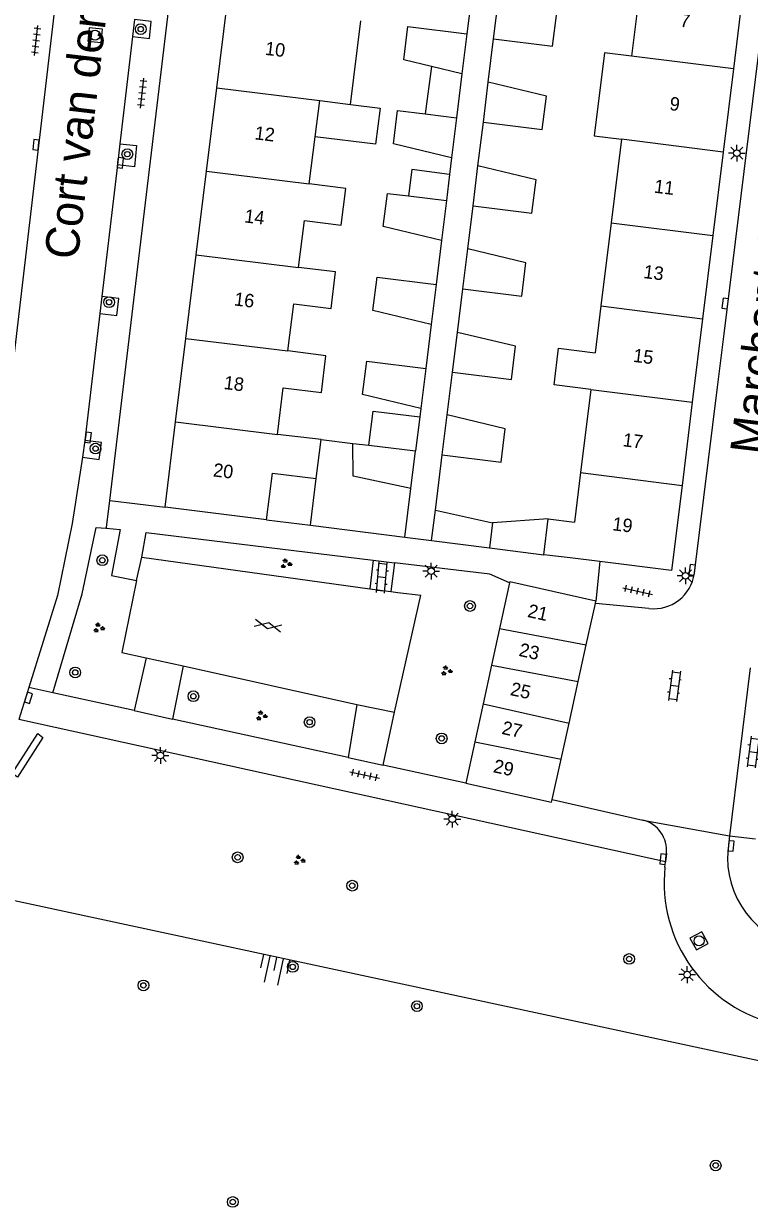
# Model space of a CAD drawing. Extents: x 131000 to 133014, y 396499 to 399001.
# Drawn here: x 131904.7 to 131958.7, y 397451.2 to 397539.4 of the extents above; entities that cross this region are included whole.
import ezdxf

# ---------------------------------------------------------------- set-up
doc = ezdxf.new("R2010")
doc.units = 0
for name, color, linetype in [('gg-afsc-erfafscheiding', 7, 'Continuous'), ('gg-afsc-muur', 7, 'Continuous'), ('gg-anno-huisnummerreeks BGT', 7, 'Continuous'), ('gg-anno-openbare ruimte label', 7, 'Continuous'), ('gg-bbg-bijgebouw', 7, 'Continuous'), ('gg-bbg-gedigitaliseerde bebouwing', 7, 'Continuous'), ('gg-bbg-gedigitaliseerde bijgebouw', 7, 'Continuous'), ('gg-bbg-hoofdgebouw', 7, 'Continuous'), ('gg-bbg-luifel en loopbrug', 7, 'Continuous'), ('gg-bbg-tussenscheiding', 7, 'Continuous'), ('gg-knt-BGT kruinlijn', 7, 'Continuous'), ('gg-knt-verharding', 7, 'Continuous'), ('gg-knt-verharding nz', 7, 'Continuous'), ('gt-afsc-boombescherming', 7, 'Continuous'), ('gt-grn-vlakafsluiter', 7, 'Continuous'), ('gt-grn-weggrens', 7, 'Continuous'), ('gt-symb-boom', 7, 'Continuous'), ('gt-symb-gesloten verharding', 7, 'Continuous'), ('gt-symb-groenvak', 7, 'Continuous'), ('gt-symb-klinker verharding', 7, 'Continuous'), ('gt-symb-kolk', 7, 'Continuous'), ('gt-symb-lichtmast', 7, 'Continuous'), ('gt-symb-rioolschacht', 7, 'Continuous'), ('gt-symb-talud symbool', 7, 'Continuous'), ('gt-symb-tegel verharding', 7, 'Continuous')]:
    doc.layers.add(name, color=color, linetype=linetype)

# ---------------------------------------------------------------- blocks, each defined once
blk = doc.blocks.new('gt0-RS')
at = {"layer": 'gt-symb-rioolschacht'}
blk.add_lwpolyline([(-0.5, -0.5), (0.5, -0.5), (0.5, 0.5), (-0.5, 0.5)], close=True, dxfattribs=at)
blk.add_circle((0, 0), 0.375, dxfattribs=at)
blk = doc.blocks.new('gt0-BOOM')
at = {"layer": 'gt-symb-boom'}
for radius in [0.4, 0.2]:
    blk.add_circle((0, 0), radius, dxfattribs=at)
blk = doc.blocks.new('gt0-LMAST')
at = {"layer": 'gt-symb-lichtmast'}
for p, q in [((-0.182, 0.173), (-0.447, 0.438)), ((-0.005, 0.246), (-0.005, 0.621)), ((0.172, 0.173), (0.437, 0.438)), ((-0.255, -0.004), (-0.63, -0.004)), ((-0.182, -0.181), (-0.447, -0.446)), ((-0.005, -0.254), (-0.005, -0.629)), ((0.437, -0.446), (0.172, -0.181)), ((0.245, -0.004), (0.62, -0.004))]:
    blk.add_line(p, q, dxfattribs=at)
blk.add_circle((-0.005, -0.004), 0.25, dxfattribs=at)
blk = doc.blocks.new('gt0-TEG1')
at = {"layer": 'gt-symb-tegel verharding'}
for p, q in [((-1.125, 0), (1.125, 0)), ((-0.9, -0.25), (-0.9, 0.25)), ((-0.45, -0.25), (-0.45, 0.25)), ((0, -0.25), (0, 0.25)), ((0.45, -0.25), (0.45, 0.25)), ((0.9, -0.25), (0.9, 0.25))]:
    blk.add_line(p, q, dxfattribs=at)
blk = doc.blocks.new('gt0-KOLK')
at = {"layer": 'gt-symb-kolk'}
blk.add_lwpolyline([(0, 0), (0.375, 0), (0.375, 0.4), (-0.375, 0.4), (-0.375, 0), (0, 0)], dxfattribs=at)
blk = doc.blocks.new('gt0-GRVAK')
at = {"layer": 'gt-symb-groenvak'}
for p, q in [((-0.11, 0.189), (-0.228, 0.24)), ((-0.182, 0.153), (0.088, 0.153)), ((-0.091, 0.211), (-0.156, 0.322)), ((-0.047, 0.214), (-0.047, 0.393)), ((-0.004, 0.211), (0.061, 0.322)), ((0.015, 0.189), (0.133, 0.24)), ((0.262, -0.052), (0.197, 0.059)), ((0.305, -0.049), (0.305, 0.13)), ((0.349, -0.052), (0.414, 0.059)), ((-0.245, -0.228), (-0.363, -0.177)), ((-0.318, -0.264), (-0.047, -0.264)), ((-0.226, -0.206), (-0.291, -0.095)), ((-0.183, -0.203), (-0.183, -0.024)), ((-0.139, -0.206), (-0.074, -0.095)), ((-0.12, -0.228), (-0.002, -0.177)), ((0.243, -0.074), (0.125, -0.023)), ((0.17, -0.11), (0.441, -0.11)), ((0.368, -0.074), (0.486, -0.023))]:
    blk.add_line(p, q, dxfattribs=at)
blk = doc.blocks.new('gt0-KL1')
at = {"layer": 'gt-symb-klinker verharding'}
for p, q in [((-1.15, 0.3), (1.15, 0.3)), ((-1, -0.3), (-1, 0.3)), ((-0.5, 0.3), (-0.5, 0.45)), ((0, -0.3), (0, 0.3)), ((0.5, 0.3), (0.5, 0.45)), ((1, -0.3), (1, 0.3)), ((-1.15, -0.3), (1.15, -0.3)), ((-0.5, -0.45), (-0.5, -0.3)), ((0.5, -0.45), (0.5, -0.3))]:
    blk.add_line(p, q, dxfattribs=at)
blk = doc.blocks.new('gt0-GESVH1')
at = {"layer": 'gt-symb-gesloten verharding'}
for p, q in [((-0.992, -0.261), (0.008, 0.239)), ((0.008, -0.261), (-0.992, 0.239)), ((0.008, 0.239), (1.008, -0.261)), ((1.008, 0.239), (0.008, -0.261))]:
    blk.add_line(p, q, dxfattribs=at)
blk = doc.blocks.new('gt0-TALUD_1')
at = {"layer": 'gt-symb-talud symbool'}
for p, q in [((0, -1), (0, 0)), ((-1, -1), (-1, 0)), ((-0.5, -2), (-0.5, 0)), ((0.5, -2), (0.5, 0)), ((1, -1), (1, 0))]:
    blk.add_line(p, q, dxfattribs=at)

msp = doc.modelspace()

# ---------------------------------------------------------------- linework, layer by layer
at = {"layer": 'gg-afsc-erfafscheiding'}
for p, q in [((131938.086, 397541.838), (131937.697, 397538.667)), ((131939.288, 397535.055), (131939.686, 397538.279)), ((131938.52, 397528.831), (131938.92, 397532.077)), ((131936.558, 397529.432), (131936.406, 397528.196)), ((131937.755, 397522.637), (131938.152, 397525.854)), ((131935.798, 397523.259), (131935.398, 397519.996)), ((131936.988, 397516.425), (131937.387, 397519.66)), ((131935.03, 397517.019), (131934.627, 397513.737)), ((131936.229, 397510.272), (131936.62, 397513.447)), ((131934.259, 397510.759), (131934.181, 397510.122)), ((131926.851, 397508.451), (131929.193, 397508.152)), ((131935.357, 397503.173), (131935.861, 397507.295))]:
    msp.add_line(p, q, dxfattribs=at)
at = {"layer": 'gg-afsc-muur'}
for p, q in [((131933.079, 397501.166), (131933.533, 397504.788)), ((131926.055, 397502.057), (131933.079, 397501.166))]:
    msp.add_line(p, q, dxfattribs=at)
at = {"layer": 'gg-bbg-bijgebouw'}
for p, q in [((131933.533, 397504.788), (131933.871, 397507.605)), ((131933.533, 397504.788), (131929.237, 397505.709)), ((131935.073, 397500.915), (131939.37, 397500.375))]:
    msp.add_line(p, q, dxfattribs=at)
at = {"layer": 'gg-bbg-gedigitaliseerde bebouwing'}
for p, q in [((131950.718, 397543.214), (131949.958, 397537.01)), ((131929.019, 397533.409), (131929.807, 397539.63)), ((131926.395, 397530.996), (131926.737, 397533.698)), ((131926.737, 397533.698), (131929.019, 397533.409)), ((131925.949, 397527.477), (131926.395, 397530.996)), ((131949.199, 397530.808), (131948.437, 397524.584)), ((131925.161, 397521.257), (131925.603, 397524.746)), ((131948.437, 397524.584), (131947.678, 397518.39)), ((131924.373, 397515.036), (131924.817, 397518.545)), ((131947.678, 397518.39), (131947.252, 397514.908)), ((131923.585, 397508.815), (131924.025, 397512.288)), ((131946.918, 397512.176), (131946.158, 397505.973)), ((131926.851, 397508.451), (131923.585, 397508.815)), ((131946.158, 397505.973), (131945.708, 397502.296)), ((131943.412, 397499.862), (131943.741, 397502.537)), ((131943.741, 397502.537), (131945.708, 397502.296))]:
    msp.add_line(p, q, dxfattribs=at)
for points in [[(131949.958, 397537.01), (131947.946, 397537.259), (131947.181, 397531.057), (131949.199, 397530.808)], [(131925.603, 397524.746), (131928.345, 397524.408), (131928.682, 397527.14), (131925.949, 397527.477)], [(131924.817, 397518.545), (131927.583, 397518.204), (131927.919, 397520.936), (131925.161, 397521.257)], [(131924.025, 397512.288), (131926.862, 397511.938), (131927.199, 397514.67), (131924.373, 397515.036)], [(131946.918, 397512.176), (131944.185, 397512.513), (131944.522, 397515.245), (131947.252, 397514.908)]]:
    msp.add_lwpolyline(points, dxfattribs=at)
at = {"layer": 'gg-bbg-gedigitaliseerde bijgebouw'}
for p, q in [((131939.686, 397538.279), (131940.054, 397541.256)), ((131937.697, 397538.667), (131937.329, 397535.689)), ((131937.329, 397535.689), (131935.049, 397536.236)), ((131938.92, 397532.077), (131939.288, 397535.055)), ((131934.601, 397532.697), (131936.926, 397532.409)), ((131936.926, 397532.409), (131936.558, 397529.432)), ((131938.152, 397525.854), (131938.52, 397528.831)), ((131933.347, 397526.585), (131936.166, 397526.236)), ((131936.166, 397526.236), (131935.798, 397523.259)), ((131937.387, 397519.66), (131937.755, 397522.637)), ((131935.398, 397519.996), (131935.03, 397517.019)), ((131936.62, 397513.447), (131936.988, 397516.425)), ((131934.627, 397513.737), (131934.259, 397510.759)), ((131935.861, 397507.295), (131936.229, 397510.272)), ((131929.237, 397505.709), (131929.193, 397508.152)), ((131929.193, 397508.152), (131930.397, 397508.011)), ((131930.397, 397508.011), (131933.871, 397507.605)), ((131935.073, 397500.915), (131935.357, 397503.173)), ((131935.357, 397503.173), (131939.604, 397502.237)), ((131939.604, 397502.237), (131939.37, 397500.375))]:
    msp.add_line(p, q, dxfattribs=at)
for points in [[(131939.686, 397538.279), (131944.076, 397537.736), (131944.382, 397540.217), (131940.054, 397541.256)], [(131935.049, 397536.236), (131933, 397536.728), (131933.307, 397539.209), (131937.697, 397538.667)], [(131938.92, 397532.077), (131943.31, 397531.535), (131943.617, 397534.016), (131939.288, 397535.055)], [(131936.558, 397529.432), (131932.23, 397530.47), (131932.536, 397532.952), (131934.601, 397532.697)], [(131938.152, 397525.854), (131942.542, 397525.311), (131942.848, 397527.792), (131938.52, 397528.831)], [(131935.798, 397523.259), (131931.47, 397524.298), (131931.776, 397526.779), (131933.347, 397526.585)], [(131937.387, 397519.66), (131941.777, 397519.118), (131942.084, 397521.599), (131937.755, 397522.637)], [(131935.03, 397517.019), (131930.701, 397518.058), (131931.008, 397520.539), (131935.398, 397519.996)], [(131936.62, 397513.447), (131941.01, 397512.905), (131941.317, 397515.386), (131936.988, 397516.425)], [(131934.259, 397510.759), (131929.931, 397511.798), (131930.237, 397514.279), (131934.627, 397513.737)], [(131935.861, 397507.295), (131940.251, 397506.753), (131940.557, 397509.234), (131936.229, 397510.272)]]:
    msp.add_lwpolyline(points, dxfattribs=at)
at = {"layer": 'gg-bbg-hoofdgebouw'}
for p, q in [((131958.308, 397542.253), (131957.542, 397536.05)), ((131919.079, 397534.646), (131919.845, 397540.87)), ((131957.542, 397536.05), (131956.777, 397529.847)), ((131918.312, 397528.423), (131919.079, 397534.646)), ((131956.777, 397529.847), (131956.011, 397523.644)), ((131917.546, 397522.199), (131918.312, 397528.423)), ((131956.011, 397523.644), (131955.244, 397517.431)), ((131916.78, 397515.976), (131917.546, 397522.199)), ((131955.244, 397517.431), (131954.477, 397511.218)), ((131916.013, 397509.752), (131916.78, 397515.976)), ((131954.477, 397511.218), (131953.711, 397505.015)), ((131915.23, 397503.39), (131916.013, 397509.752)), ((131926.487, 397505.535), (131926.851, 397508.451)), ((131922.78, 397502.46), (131915.23, 397503.39)), ((131945.38, 397499.62), (131943.412, 397499.862)), ((131947.605, 397499.346), (131945.38, 397499.62)), ((131940.872, 397497.766), (131940.132, 397494.368)), ((131946.587, 397493.154), (131947.265, 397496.23)), ((131947.265, 397496.23), (131947.3, 397496.39)), ((131940.132, 397494.368), (131939.536, 397491.636)), ((131945.984, 397490.423), (131946.587, 397493.154)), ((131939.536, 397491.636), (131938.909, 397488.754)), ((131945.3, 397487.32), (131945.984, 397490.423)), ((131938.909, 397488.754), (131938.292, 397485.923)), ((131944.709, 397484.639), (131945.3, 397487.32)), ((131938.292, 397485.923), (131937.62, 397482.84)), ((131944.042, 397481.612), (131944.709, 397484.639))]:
    msp.add_line(p, q, dxfattribs=at)
for points in [[(131922.78, 397502.46), (131923.216, 397505.945), (131926.487, 397505.535)], [(131953.711, 397505.015), (131952.93, 397498.69), (131947.605, 397499.346)], [(131947.3, 397496.39), (131940.89, 397497.85), (131940.872, 397497.766)], [(131937.62, 397482.84), (131944, 397481.42), (131944.042, 397481.612)]]:
    msp.add_lwpolyline(points, dxfattribs=at)
at = {"layer": 'gg-bbg-luifel en loopbrug'}
for p, q in [((131935.049, 397536.236), (131934.601, 397532.697)), ((131937.329, 397535.689), (131936.926, 397532.409)), ((131933.589, 397528.544), (131933.347, 397526.585)), ((131936.406, 397528.196), (131933.589, 397528.544)), ((131936.406, 397528.196), (131936.166, 397526.236)), ((131934.181, 397510.122), (131933.871, 397507.605)), ((131926.055, 397502.057), (131926.487, 397505.535)), ((131922.78, 397502.46), (131926.055, 397502.057)), ((131943.741, 397502.537), (131939.604, 397502.237)), ((131939.37, 397500.375), (131943.412, 397499.862))]:
    msp.add_line(p, q, dxfattribs=at)
for points in [[(131929.019, 397533.409), (131931.234, 397533.136), (131930.902, 397530.44), (131926.395, 397530.996)], [(131930.397, 397508.011), (131930.711, 397510.551), (131934.181, 397510.122)]]:
    msp.add_lwpolyline(points, dxfattribs=at)
at = {"layer": 'gg-bbg-tussenscheiding'}
for p, q in [((131957.542, 397536.05), (131949.958, 397537.01)), ((131919.079, 397534.646), (131926.737, 397533.698)), ((131956.777, 397529.847), (131949.199, 397530.808)), ((131918.312, 397528.423), (131925.949, 397527.477)), ((131948.437, 397524.584), (131956.011, 397523.644)), ((131917.546, 397522.199), (131925.161, 397521.257)), ((131947.678, 397518.39), (131955.244, 397517.431)), ((131916.78, 397515.976), (131924.373, 397515.036)), ((131946.918, 397512.176), (131954.477, 397511.218)), ((131916.013, 397509.752), (131923.585, 397508.815)), ((131946.158, 397505.973), (131953.711, 397505.015)), ((131940.132, 397494.368), (131946.587, 397493.154)), ((131939.536, 397491.636), (131945.984, 397490.423)), ((131938.909, 397488.754), (131945.3, 397487.32)), ((131938.292, 397485.923), (131944.709, 397484.639))]:
    msp.add_line(p, q, dxfattribs=at)
at = {"layer": 'gg-knt-BGT kruinlijn'}
msp.add_line((131986.56, 397456.33), (131863.66, 397482.738), dxfattribs=at)
at = {"layer": 'gg-knt-verharding'}
for p, q in [((131912.952, 397539.736), (131912.801, 397538.452)), ((131912.801, 397538.452), (131911.865, 397530.48)), ((131911.865, 397530.48), (131911.679, 397528.902)), ((131911.679, 397528.902), (131910.528, 397519.105)), ((131910.528, 397519.105), (131910.379, 397517.837)), ((131910.379, 397517.837), (131909.262, 397508.365)), ((131909.262, 397508.365), (131909.072, 397507.136)), ((131911.104, 397503.899), (131915.23, 397503.39)), ((131913.497, 397499.669), (131913.816, 397501.518)), ((131913.816, 397501.518), (131930.725, 397499.456)), ((131913.109, 397497.949), (131913.497, 397499.669)), ((131913.497, 397499.669), (131930.458, 397497.328)), ((131930.725, 397499.456), (131930.458, 397497.328)), ((131930.725, 397499.456), (131932.307, 397499.263)), ((131932.307, 397499.263), (131932.037, 397497.113)), ((131930.458, 397497.328), (131932.037, 397497.113)), ((131932.037, 397497.113), (131932.548, 397497.043)), ((131932.299, 397488.126), (131934.258, 397496.835)), ((131932.548, 397497.043), (131934.258, 397496.835)), ((131951.249, 397495.854), (131947.265, 397496.23)), ((131913.821, 397492.173), (131912.917, 397488.242)), ((131913.821, 397492.173), (131916.584, 397491.574)), ((131916.584, 397491.574), (131915.78, 397487.616)), ((131916.584, 397491.574), (131929.511, 397488.694)), ((131905.079, 397489.961), (131904.341, 397487.596)), ((131912.917, 397488.242), (131906.866, 397489.565)), ((131929.511, 397488.694), (131928.848, 397484.758)), ((131929.511, 397488.694), (131932.299, 397488.126)), ((131931.465, 397484.186), (131932.299, 397488.126)), ((131952.481, 397476.98), (131904.341, 397487.596)), ((131928.848, 397484.758), (131915.78, 397487.616)), ((131937.62, 397482.84), (131931.465, 397484.186)), ((131944.042, 397481.612), (131950.798, 397480.091)), ((131957.239, 397478.916), (131957.139, 397477.951)), ((131957.239, 397478.916), (131959.176, 397478.691)), ((131952.55, 397477.6), (131952.481, 397476.98)), ((131952.439, 397476.594), (131952.481, 397476.98))]:
    msp.add_line(p, q, dxfattribs=at)
for points in [[(131914.772, 397590.379), (131910.12, 397565.18), (131908.66, 397554.7), (131903.159, 397507.657)], [(131954.631, 397498.47), (131954.67, 397498.702), (131956.351, 397512.351), (131956.856, 397516.319), (131962.159, 397559.464), (131962.398, 397560.943), (131962.688, 397562.419), (131966.355, 397578.957)], [(131911.104, 397503.899), (131917.52, 397557.39), (131918.91, 397566.31), (131920.9, 397565.96)], [(131912.801, 397538.452), (131914.072, 397538.303), (131914.199, 397539.59), (131912.952, 397539.736)], [(131911.865, 397530.48), (131913.107, 397530.334), (131912.946, 397528.753), (131911.679, 397528.902)], [(131910.379, 397517.837), (131911.646, 397517.688), (131911.796, 397518.956), (131910.528, 397519.105)], [(131909.072, 397507.136), (131910.323, 397506.943), (131910.492, 397508.221), (131909.262, 397508.365)], [(131909.072, 397507.136), (131908.307, 397502.19), (131907.22, 397496.83), (131905.079, 397489.961)], [(131906.866, 397489.565), (131909.064, 397496.957), (131910.096, 397501.889), (131910.852, 397501.83)], [(131910.852, 397501.83), (131911.875, 397501.749), (131911.238, 397498.323), (131913.109, 397497.949)], [(131940.872, 397497.766), (131939.393, 397498.4), (131932.307, 397499.263)], [(131913.109, 397497.949), (131912.008, 397492.568), (131913.821, 397492.173)]]:
    msp.add_lwpolyline(points, dxfattribs=at)
for centre, radius, start, end in [((131951.604, 397498.889), 3.056, 263.33078, 352.11361), ((131950.242, 397477.838), 2.32, 354.10318, 76.13671), ((131963.885, 397477.267), 6.781, 174.20646, 260.28607), ((131963.225, 397475.452), 10.847, 173.95721, 257.56678)]:
    msp.add_arc(centre, radius, start, end, dxfattribs=at)
at = {"layer": 'gg-knt-verharding nz'}
msp.add_line((131958.789, 397491.44), (131957.239, 397478.916), dxfattribs=at)
at = {"layer": 'gt-afsc-boombescherming'}
msp.add_lwpolyline([(131903.85, 397483.554), (131905.761, 397486.53), (131906.122, 397486.245), (131904.229, 397483.283), (131903.85, 397483.554)], dxfattribs=at)
at = {"layer": 'gt-grn-vlakafsluiter'}
msp.add_line((131910.858, 397501.879), (131910.852, 397501.83), dxfattribs=at)
at = {"layer": 'gt-grn-weggrens'}
for p, q in [((131910.858, 397501.879), (131911.104, 397503.899)), ((131933.079, 397501.166), (131935.073, 397500.915)), ((131947.605, 397499.346), (131947.3, 397496.39)), ((131906.866, 397489.565), (131905.079, 397489.961)), ((131912.917, 397488.242), (131915.78, 397487.616)), ((131928.848, 397484.758), (131931.465, 397484.186)), ((131950.798, 397480.091), (131957.239, 397478.916))]:
    msp.add_line(p, q, dxfattribs=at)

# ---------------------------------------------------------------- block references
at = {"layer": 'gt-symb-boom'}
for p in [(131913.415, 397539.015), (131912.417, 397529.698), (131911.06, 397518.67), (131910.05, 397507.765), (131910.555, 397499.446), (131937.927, 397496.04), (131908.538, 397491.09), (131917.334, 397489.316), (131925.988, 397487.386), (131935.818, 397486.176), (131920.63, 397477.317), (131929.163, 397475.206), (131924.731, 397469.154), (131949.775, 397469.745), (131913.616, 397467.775), (131933.978, 397466.229), (131956.217, 397454.364), (131920.267, 397451.643)]:
    msp.add_blockref('gt0-BOOM', p, dxfattribs=at)
at = {"layer": 'gt-symb-gesloten verharding', "rotation": -11.882758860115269}
msp.add_blockref('gt0-GESVH1', (131922.889, 397494.587), dxfattribs=at)
at = {"layer": 'gt-symb-groenvak'}
for p in [(131924.222, 397499.186), (131910.284, 397494.405), (131936.17, 397491.212), (131922.393, 397487.858), (131925.206, 397477.1)]:
    msp.add_blockref('gt0-GRVAK', p, dxfattribs=at)
at = {"layer": 'gt-symb-klinker verharding'}
for p, rotation in [((131931.362, 397498.173), 84.77963836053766), ((131953.15, 397490.093), -97.12501634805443), ((131959.002, 397485.172), -97.12501634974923)]:
    msp.add_blockref('gt0-KL1', p, dxfattribs=dict(at, rotation=rotation))
at = {"layer": 'gt-symb-kolk'}
for p, rotation in [((131905.813, 397530.365), 83.33703637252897), ((131911.697, 397529.077), -96.89054832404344), ((131957.126, 397518.554), 83.16632765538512), ((131909.296, 397508.614), -97.64386978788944), ((131954.67, 397498.702), 82.99574075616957), ((131904.862, 397489.259), -107.3301086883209), ((131957.165, 397478.184), -95.79610065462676), ((131952.5, 397477.153), 83.57125225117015)]:
    msp.add_blockref('gt0-KOLK', p, dxfattribs=dict(at, rotation=rotation))
at = {"layer": 'gt-symb-lichtmast'}
for p in [(131957.798, 397529.779), (131935.038, 397498.642), (131953.97, 397498.288), (131914.88, 397484.901), (131936.617, 397480.17), (131954.098, 397468.581)]:
    msp.add_blockref('gt0-LMAST', p, dxfattribs=at)
at = {"layer": 'gt-symb-rioolschacht'}
for p, rotation in [((131910.013, 397538.568), 84.43197594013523), ((131954.978, 397471.098), -61.179164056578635)]:
    msp.add_blockref('gt0-RS', p, dxfattribs=dict(at, rotation=rotation))
at = {"layer": 'gt-symb-talud symbool', "xscale": 1.000291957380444, "yscale": 1.0002919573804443, "rotation": -12.118760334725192}
msp.add_blockref('gt0-TALUD_1', (131923.549, 397469.86), dxfattribs=at)
at = {"layer": 'gt-symb-tegel verharding'}
for p, rotation in [((131905.625, 397538.154), 83.33703637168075), ((131913.518, 397534.237), 83.28012011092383), ((131950.405, 397497.154), -12.827123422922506), ((131930.079, 397483.453), -12.410774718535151)]:
    msp.add_blockref('gt0-TEG1', p, dxfattribs=dict(at, rotation=rotation))

# ---------------------------------------------------------------- texts
at = {"layer": 'gg-anno-huisnummerreeks BGT'}
for s, rotation, p in [('7', 352.9, (131953.509, 397539.2)), ('10', 353, (131922.629, 397537.104)), ('9', 353, (131952.743, 397532.99)), ('12', 353, (131921.854, 397530.81)), ('11', 352.9, (131951.591, 397526.836)), ('14', 353, (131921.091, 397524.62)), ('13', 352.9, (131950.806, 397520.474)), ('16', 353, (131920.33, 397518.433)), ('15', 352.9, (131950.035, 397514.231)), ('18', 353, (131919.563, 397512.209)), ('17', 352.9, (131949.259, 397507.946)), ('20', 353, (131918.762, 397505.699)), ('19', 352.9, (131948.486, 397501.687)), ('21', 347.6, (131942.153, 397495.232)), ('23', 347.5, (131941.513, 397492.331)), ('25', 347.6, (131940.869, 397489.412)), ('27', 347.6, (131940.231, 397486.52)), ('29', 347.6, (131939.602, 397483.665))]:
    msp.add_text(s, height=1, rotation=rotation, dxfattribs=at).set_placement(p)
at = {"layer": 'gg-anno-openbare ruimte label'}
for s, rotation, p in [('Cort van der Lindenstraat', 83.3, (131908.718, 397521.776)), ('Marchantstraat', 83.1, (131959.765, 397507.242))]:
    msp.add_text(s, height=2.5, rotation=rotation, dxfattribs=at).set_placement(p)

doc.saveas('drawing.dxf')
